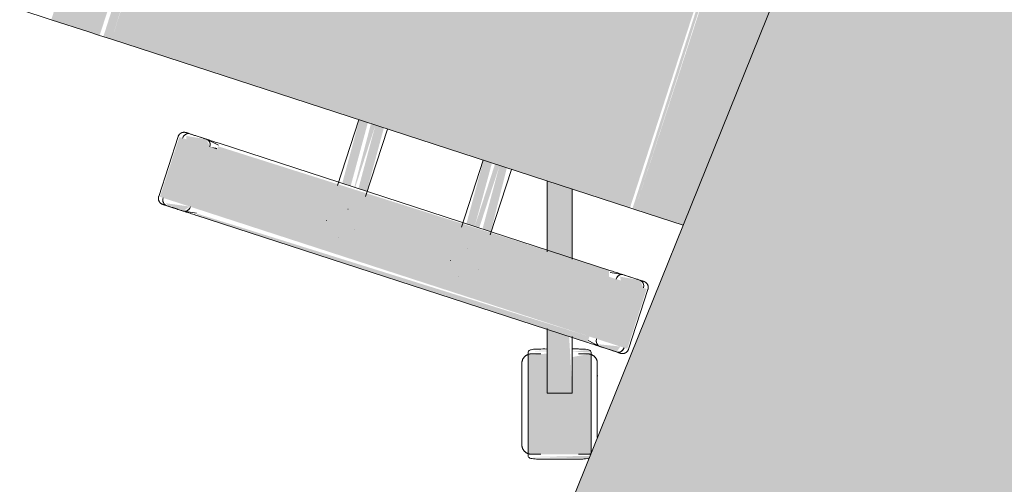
# Model space of a CAD drawing. Header units: millimetres. Extents: x -526411 to -400573, y 47353 to 130199.
# Tile 480 of 543: x -467739 to -467242, y 121155 to 121390. Entities that reach past the tile are written whole.
import ezdxf

# ---------------------------------------------------------------- set-up
doc = ezdxf.new("R2010")
doc.units = ezdxf.units.MM
doc.layers.add('I-FURN', color=30, linetype='Continuous', lineweight=18)

# ---------------------------------------------------------------- blocks, each defined once
blk = doc.blocks.new('80_KA_PT6_projecttafel 6P - Type 1-256283-3e Verdieping - Percelen telling LI')
at = {"layer": 'I-FURN'}
blk.add_hatch(color=122, dxfattribs=at).paths.add_polyline_path([(700, 1000), (4400, 1000), (4400, 1800), (700, 1800), (700, 1476.77)], flags=0)
blk.add_line((4400, 1800), (700, 1800), dxfattribs=at)
blk = doc.blocks.new('82_3B_bureaustoel - directie vierkant - 82_3B_bureaustoel - directie vierkant-V43-3e Verdieping - Percelen telling LI')
at = {"layer": 'I-FURN'}
for points in [[(-203.2, 183.93), (203.2, 183.93), (203.2, 203.86), (-203.2, 203.86), (-203.2, 190.6)], [(-203.2, 178.18), (203.2, 178.18), (201.24, 183.93), (-203.2, 183.93)], [(-203.2, 171.84), (203.2, 174.92), (203.2, 178.18), (-203.2, 176.21), (-203.2, 173.43)], [(-203.2, -103.38), (203.2, -103.38), (203.2, 171.84), (-203.2, 171.84), (-203.2, -93.23)], [(-271.26, 104), (-239.51, 104), (-239.51, 124.06), (-271.26, 124.06), (-271.26, 107.44)], [(-239.51, 104), (-238.88, 104.21), (-239.51, 107.78)], [(-274.44, -104), (-271.26, -104), (-273.51, 104), (-274.44, 102.97), (-274.44, -103.67)], [(-271.26, -104), (-239.51, -104), (-239.51, 104), (-271.26, 104), (-271.26, 8.11)], [(-239.51, -104), (-236.34, -102.97), (-237.93, 104), (-239.51, 104), (-239.51, -89.61)], [(-236.34, 34.13), (-203.2, 35.77), (-203.2, 40.26), (-236.34, 38.62), (-236.34, 35.68)], [(-236.34, 31.75), (-203.2, 31.75), (-203.2, 34.13), (-236.34, 32.21)], [(-236.34, 25.62), (-203.2, 27.26), (-203.2, 31.75), (-236.34, 30.02), (-236.34, 26.21)], [(-236.34, -31.75), (-203.2, -30.11), (-203.2, -25.62), (-236.34, -27.34), (-236.34, -30.2)], [(-236.34, -34.13), (-203.2, -34.13), (-203.2, -31.75), (-236.34, -31.75)], [(-236.34, -40.26), (-203.2, -38.03), (-203.2, -34.13), (-236.34, -35.86), (-236.34, -39.68)], [(-301.17, -104.53), (-299.1, -103.86), (-305.1, -92.45)], [(-271.26, -124.06), (-239.51, -124.06), (-239.51, -104), (-271.26, -104), (-271.26, -120.38)], [(-203.2, -106.04), (203.2, -104.71), (203.2, -103.38), (-203.2, -104.71)], [(-203.2, -131.63), (203.2, -160.05), (203.2, -106.04), (-203.2, -106.04)]]:
    blk.add_hatch(color=122, dxfattribs=at).paths.add_polyline_path(points, flags=0)
h = blk.add_hatch(color=122, dxfattribs=at)
h.paths.add_polyline_path([(-274.44, 110.74), (-271.26, 108.21), (-273.42, 120.38), (-274.44, 117.98), (-274.44, 111.38)], flags=0)
h.paths.add_polyline_path([(-239.51, 107.78), (-236.34, 110.7), (-237.92, 120.9), (-239.51, 120.38), (-239.51, 110.35)], flags=0)
h = blk.add_hatch(color=122, dxfattribs=at)
h.paths.add_polyline_path([(-298.44, -103.65), (-274.44, -94.23), (-274.44, -82.49), (-302.36, -91.57)], flags=0)
h.paths.add_polyline_path([(-236.34, -83.47), (-203.2, -72.7), (-203.2, -59.35), (-236.34, -70.11)], flags=0)
h = blk.add_hatch(color=122, dxfattribs=at)
h.paths.add_polyline_path([(-329.82, -122.56), (-328.41, -122.88), (-338.61, -93.56)], flags=0)
h.paths.add_polyline_path([(-327.7, -122.93), (-323.73, -121.88), (-279.21, -107.41), (-283.82, -98.9), (-298.44, -103.65), (-300.72, -91.03), (-286.08, -86.28), (-289.73, -77.45), (-337.44, -92.95)], flags=0)
h.paths.add_polyline_path([(-278.6, -107.21), (-277.78, -105.66), (-281.35, -98.09)], flags=0)
h.paths.add_polyline_path([(-285.03, -85.93), (-284.67, -85.82), (-287.72, -77.03)], flags=0)
h = blk.add_hatch(color=122, dxfattribs=at)
h.paths.add_polyline_path([(-274.44, -119.44), (-271.26, -120.38), (-273.48, -109.86), (-274.44, -110.74), (-274.44, -117.72)], flags=0)
h.paths.add_polyline_path([(-239.51, -122.36), (-236.34, -119.35), (-237.76, -109.39), (-239.51, -110.35), (-239.51, -120.38)], flags=0)
for p, q in [((-203.2, 203.86), (-203.2, 220.63)), ((-203.2, 183.93), (-203.2, 203.86)), ((-203.2, 178.18), (-203.2, 183.93)), ((-203.2, 171.84), (-203.2, 178.18)), ((-203.2, -103.38), (-203.2, 171.84)), ((-239.51, 124.72), (-271.26, 124.72)), ((-274.44, 119.44), (-274.44, 110.74)), ((-236.34, 110.7), (-236.34, 119.44)), ((-274.44, 111.4), (-274.44, 110.74)), ((-274.41, 110.32), (-273.43, 104)), ((-236.37, 110.29), (-237.34, 104)), ((-236.34, 110.7), (-236.34, 111.36)), ((-274.44, 104), (-274.44, -104)), ((-236.34, -104), (-236.34, 104)), ((-256.56, 40.48), (-256.51, 40.48)), ((-203.2, 40.48), (-238.16, 40.48)), ((-262.93, 31.77), (-262.93, 31.75)), ((-247.85, 31.77), (-247.85, 31.81)), ((-256.52, 25.4), (-256.56, 25.4)), ((-239, 25.4), (-203.2, 25.4)), ((-256.56, -25.4), (-256.51, -25.4)), ((-203.2, -25.4), (-238.69, -25.4)), ((-262.93, -31.77), (-262.93, -31.81)), ((-247.85, -31.77), (-247.85, -31.75)), ((-256.52, -40.48), (-256.56, -40.48)), ((-237.93, -40.48), (-203.2, -40.48)), ((-237.27, -70.42), (-203.2, -59.35)), ((-203.2, -72.7), (-236.76, -83.61)), ((-336.73, -92.72), (-289.73, -77.45)), ((-289.73, -77.45), (-288.41, -77.02)), ((-287.2, -83.3), (-288.67, -78.77)), ((-302.36, -91.57), (-273.96, -82.34)), ((-338.05, -93.15), (-336.73, -92.72)), ((-336.82, -94.42), (-335.35, -98.95)), ((-305.1, -92.45), (-303.02, -91.78)), ((-305.1, -92.46), (-301.17, -104.53)), ((-303.02, -91.78), (-302.36, -91.57)), ((-273.99, -95.7), (-298.44, -103.65)), ((-336.71, -102.73), (-332.79, -114.81)), ((-336.71, -102.73), (-332.79, -114.81)), ((-299.1, -103.86), (-301.17, -104.53)), ((-298.44, -103.65), (-299.1, -103.86)), ((-279.84, -105.95), (-281.31, -101.42)), ((-274.41, -110.32), (-273.43, -104)), ((-236.37, -110.29), (-237.34, -104)), ((-203.2, -106.04), (-203.2, -103.38)), ((-279.92, -107.64), (-326.92, -122.92)), ((-278.6, -107.21), (-279.92, -107.64)), ((-203.2, -131.63), (-203.2, -106.04)), ((-274.44, -110.74), (-274.44, -119.44)), ((-274.44, -110.74), (-274.44, -111.4)), ((-236.34, -119.44), (-236.34, -110.7)), ((-236.34, -111.36), (-236.34, -110.7)), ((-329.46, -117.06), (-327.99, -121.59)), ((-271.26, -124.72), (-239.51, -124.72))]:
    blk.add_line(p, q, dxfattribs=at)
at = {"layer": 'I-FURN', "flags": 128}
for points in [[(-274.44, 121.54), (-274.44, 121.67), (-274.43, 121.8), (-274.42, 121.92), (-274.4, 122.05), (-274.38, 122.17), (-274.35, 122.3), (-274.32, 122.42), (-274.28, 122.54), (-274.24, 122.66), (-274.19, 122.78), (-274.14, 122.9), (-274.08, 123.01), (-274.02, 123.12), (-273.95, 123.23), (-273.88, 123.34), (-273.81, 123.44), (-273.73, 123.54), (-273.65, 123.64), (-273.57, 123.73), (-273.48, 123.82), (-273.38, 123.91), (-273.29, 123.99), (-273.19, 124.07), (-273.08, 124.14), (-272.98, 124.22), (-272.87, 124.28), (-272.76, 124.34), (-272.65, 124.4), (-272.53, 124.45), (-272.41, 124.5), (-272.3, 124.55), (-272.17, 124.59), (-272.05, 124.62), (-271.93, 124.65), (-271.8, 124.67), (-271.68, 124.69), (-271.55, 124.71), (-271.43, 124.71), (-271.3, 124.72), (-271.26, 124.72)], [(-239.51, 124.72), (-239.39, 124.72), (-239.26, 124.71), (-239.13, 124.7), (-239.01, 124.68), (-238.88, 124.66), (-238.76, 124.63), (-238.64, 124.6), (-238.52, 124.56), (-238.4, 124.52), (-238.28, 124.47), (-238.16, 124.42), (-238.05, 124.36), (-237.94, 124.3), (-237.83, 124.23), (-237.72, 124.16), (-237.62, 124.09), (-237.52, 124.01), (-237.42, 123.93), (-237.33, 123.85), (-237.24, 123.76), (-237.15, 123.66), (-237.07, 123.57), (-236.99, 123.47), (-236.91, 123.36), (-236.84, 123.26), (-236.78, 123.15), (-236.71, 123.04), (-236.66, 122.93), (-236.6, 122.81), (-236.55, 122.69), (-236.51, 122.58), (-236.47, 122.45), (-236.44, 122.33), (-236.41, 122.21), (-236.39, 122.08), (-236.37, 121.96), (-236.35, 121.83), (-236.34, 121.71), (-236.34, 121.58), (-236.34, 121.54)], [(-274.44, 120.11), (-274.44, 120.37), (-274.44, 120.61), (-274.44, 120.83), (-274.44, 121.01), (-274.44, 121.17), (-274.44, 121.3), (-274.44, 121.4), (-274.44, 121.48), (-274.44, 121.52), (-274.44, 121.54)], [(-274.44, 121.54), (-274.44, 121.53), (-274.44, 121.49), (-274.44, 121.42), (-274.44, 121.32), (-274.44, 121.19), (-274.44, 121.04), (-274.44, 120.86), (-274.44, 120.65), (-274.44, 120.42), (-274.44, 120.16), (-274.44, 119.87), (-274.44, 119.56), (-274.44, 119.23), (-274.44, 118.86), (-274.44, 118.48), (-274.44, 118.07), (-274.44, 117.64), (-274.44, 117.19), (-274.44, 116.72), (-274.44, 116.22), (-274.44, 115.71), (-274.44, 115.18), (-274.44, 114.63), (-274.44, 114.06), (-274.44, 113.48), (-274.44, 112.88), (-274.44, 112.27), (-274.44, 111.64), (-274.44, 111.01), (-274.44, 110.36), (-274.44, 109.7), (-274.44, 109.03), (-274.44, 108.36), (-274.44, 107.67), (-274.44, 106.98), (-274.44, 106.29), (-274.44, 105.59), (-274.44, 104.89), (-274.44, 104.19), (-274.44, 104)], [(-236.34, 104), (-236.34, 104.7), (-236.34, 105.4), (-236.34, 106.1), (-236.34, 106.8), (-236.34, 107.49), (-236.34, 108.17), (-236.34, 108.85), (-236.34, 109.52), (-236.34, 110.18), (-236.34, 110.83), (-236.34, 111.47), (-236.34, 112.1), (-236.34, 112.72), (-236.34, 113.32), (-236.34, 113.91), (-236.34, 114.48), (-236.34, 115.03), (-236.34, 115.57), (-236.34, 116.09), (-236.34, 116.59), (-236.34, 117.06), (-236.34, 117.52), (-236.34, 117.96), (-236.34, 118.37), (-236.34, 118.76), (-236.34, 119.13), (-236.34, 119.47), (-236.34, 119.79), (-236.34, 120.08), (-236.34, 120.35), (-236.34, 120.59), (-236.34, 120.81), (-236.34, 121), (-236.34, 121.16), (-236.34, 121.29), (-236.34, 121.39), (-236.34, 121.47), (-236.34, 121.52), (-236.34, 121.54)], [(-236.34, 121.54), (-236.34, 121.53), (-236.34, 121.49), (-236.34, 121.42), (-236.34, 121.32), (-236.34, 121.19), (-236.34, 121.04), (-236.34, 120.86), (-236.34, 120.65), (-236.34, 120.42), (-236.34, 120.16), (-236.34, 120.11)], [(-314.22, -82.06), (-313.43, -81.81), (-312.65, -81.56), (-311.88, -81.3), (-311.1, -81.05), (-310.33, -80.8), (-309.57, -80.55), (-308.81, -80.31), (-308.07, -80.07), (-307.33, -79.83), (-306.6, -79.59), (-305.89, -79.36), (-305.19, -79.13), (-304.5, -78.91), (-303.83, -78.69), (-303.18, -78.48), (-302.54, -78.27), (-301.93, -78.07), (-301.33, -77.88), (-300.75, -77.69), (-300.19, -77.51), (-299.66, -77.34), (-299.15, -77.17), (-298.67, -77.01), (-298.2, -76.86), (-297.77, -76.72), (-297.36, -76.59), (-296.98, -76.46), (-296.62, -76.35), (-296.3, -76.24), (-296, -76.15), (-295.73, -76.06), (-295.49, -75.98), (-295.28, -75.91), (-295.1, -75.85), (-294.95, -75.81), (-294.84, -75.77), (-294.75, -75.74), (-294.7, -75.72), (-294.67, -75.71)], [(-294.67, -75.71), (-294.69, -75.72), (-294.73, -75.73), (-294.81, -75.76), (-294.92, -75.79), (-295.06, -75.84), (-295.23, -75.9), (-295.43, -75.96), (-295.66, -76.04), (-295.92, -76.12), (-296.21, -76.22), (-296.53, -76.32), (-296.88, -76.43), (-297.25, -76.55), (-297.66, -76.68), (-298.08, -76.82), (-298.54, -76.97), (-299.02, -77.13), (-299.52, -77.29), (-300.05, -77.46), (-300.6, -77.64), (-301.17, -77.83), (-301.76, -78.02), (-302.37, -78.22), (-303.01, -78.42), (-303.66, -78.63), (-304.32, -78.85), (-305, -79.07), (-305.7, -79.3), (-306.41, -79.53), (-307.13, -79.76), (-307.87, -80), (-308.61, -80.24), (-309.37, -80.49), (-310.13, -80.74), (-310.89, -80.99), (-311.67, -81.24), (-312.44, -81.49), (-313.22, -81.74), (-314, -82), (-314.22, -82.06)], [(-294.67, -75.71), (-294.49, -75.66), (-294.3, -75.61), (-294.12, -75.57), (-293.93, -75.54), (-293.74, -75.51), (-293.55, -75.49), (-293.36, -75.48), (-293.17, -75.48), (-292.98, -75.49), (-292.79, -75.5), (-292.6, -75.52), (-292.41, -75.55), (-292.23, -75.58), (-292.04, -75.62), (-291.86, -75.67), (-291.67, -75.73), (-291.49, -75.8), (-291.32, -75.87), (-291.14, -75.95), (-290.97, -76.03), (-290.81, -76.12), (-290.65, -76.22), (-290.49, -76.33), (-290.33, -76.44), (-290.18, -76.56), (-290.04, -76.68), (-289.9, -76.81), (-289.76, -76.95), (-289.63, -77.09), (-289.51, -77.23), (-289.39, -77.38), (-289.28, -77.53), (-289.18, -77.69), (-289.08, -77.86), (-288.99, -78.02), (-288.9, -78.19), (-288.82, -78.37), (-288.75, -78.54), (-288.69, -78.72), (-288.67, -78.77)], [(-314.22, -82.06), (-315, -82.32), (-315.78, -82.57), (-316.56, -82.82), (-317.33, -83.08), (-318.1, -83.33), (-318.86, -83.57), (-319.62, -83.82), (-320.36, -84.06), (-321.1, -84.3), (-321.83, -84.54), (-322.54, -84.77), (-323.24, -85), (-323.93, -85.22), (-324.6, -85.44), (-325.25, -85.65), (-325.89, -85.86), (-326.51, -86.06), (-327.1, -86.25), (-327.68, -86.44), (-328.24, -86.62), (-328.77, -86.79), (-329.28, -86.96), (-329.77, -87.12), (-330.23, -87.27), (-330.66, -87.41), (-331.07, -87.54), (-331.45, -87.67), (-331.81, -87.78), (-332.14, -87.89), (-332.43, -87.98), (-332.7, -88.07), (-332.94, -88.15), (-333.15, -88.22), (-333.33, -88.27), (-333.48, -88.32), (-333.59, -88.36), (-333.68, -88.39), (-333.74, -88.41), (-333.76, -88.41)], [(-333.76, -88.42), (-333.75, -88.41), (-333.7, -88.4), (-333.62, -88.37), (-333.51, -88.33), (-333.37, -88.29), (-333.2, -88.23), (-333, -88.17), (-332.77, -88.09), (-332.51, -88.01), (-332.22, -87.91), (-331.9, -87.81), (-331.55, -87.7), (-331.18, -87.58), (-330.78, -87.45), (-330.35, -87.31), (-329.89, -87.16), (-329.41, -87), (-328.91, -86.84), (-328.38, -86.67), (-327.83, -86.49), (-327.26, -86.3), (-326.67, -86.11), (-326.06, -85.91), (-325.43, -85.71), (-324.78, -85.5), (-324.11, -85.28), (-323.43, -85.06), (-322.73, -84.83), (-322.02, -84.6), (-321.3, -84.37), (-320.56, -84.13), (-319.82, -83.89), (-319.07, -83.64), (-318.31, -83.39), (-317.54, -83.14), (-316.77, -82.89), (-315.99, -82.64), (-315.21, -82.39), (-314.43, -82.13), (-314.22, -82.06)], [(-336.82, -94.42), (-336.87, -94.23), (-336.92, -94.05), (-336.96, -93.86), (-337, -93.68), (-337.02, -93.49), (-337.04, -93.3), (-337.05, -93.11), (-337.05, -92.92), (-337.05, -92.73), (-337.03, -92.54), (-337.01, -92.35), (-336.99, -92.16), (-336.95, -91.97), (-336.91, -91.79), (-336.86, -91.6), (-336.8, -91.42), (-336.74, -91.24), (-336.67, -91.06), (-336.59, -90.89), (-336.5, -90.72), (-336.41, -90.55), (-336.31, -90.39), (-336.2, -90.23), (-336.09, -90.08), (-335.98, -89.93), (-335.85, -89.78), (-335.72, -89.64), (-335.59, -89.51), (-335.45, -89.38), (-335.3, -89.26), (-335.15, -89.14), (-335, -89.03), (-334.84, -88.92), (-334.68, -88.82), (-334.51, -88.73), (-334.34, -88.65), (-334.17, -88.57), (-333.99, -88.5), (-333.81, -88.43), (-333.76, -88.42)], [(-274.44, -104), (-274.44, -104.7), (-274.44, -105.4), (-274.44, -106.1), (-274.44, -106.8), (-274.44, -107.49), (-274.44, -108.17), (-274.44, -108.85), (-274.44, -109.52), (-274.44, -110.18), (-274.44, -110.83), (-274.44, -111.47), (-274.44, -112.1), (-274.44, -112.72), (-274.44, -113.32), (-274.44, -113.91), (-274.44, -114.48), (-274.44, -115.03), (-274.44, -115.57), (-274.44, -116.09), (-274.44, -116.59), (-274.44, -117.06), (-274.44, -117.52), (-274.44, -117.96), (-274.44, -118.37), (-274.44, -118.76), (-274.44, -119.13), (-274.44, -119.47), (-274.44, -119.79), (-274.44, -120.08), (-274.44, -120.35), (-274.44, -120.59), (-274.44, -120.81), (-274.44, -121), (-274.44, -121.16), (-274.44, -121.29), (-274.44, -121.39), (-274.44, -121.47), (-274.44, -121.52), (-274.44, -121.54)], [(-236.34, -121.54), (-236.34, -121.53), (-236.34, -121.49), (-236.34, -121.42), (-236.34, -121.32), (-236.34, -121.19), (-236.34, -121.04), (-236.34, -120.86), (-236.34, -120.65), (-236.34, -120.42), (-236.34, -120.16), (-236.34, -119.87), (-236.34, -119.56), (-236.34, -119.23), (-236.34, -118.86), (-236.34, -118.48), (-236.34, -118.07), (-236.34, -117.64), (-236.34, -117.19), (-236.34, -116.72), (-236.34, -116.22), (-236.34, -115.71), (-236.34, -115.18), (-236.34, -114.63), (-236.34, -114.06), (-236.34, -113.48), (-236.34, -112.88), (-236.34, -112.27), (-236.34, -111.64), (-236.34, -111.01), (-236.34, -110.36), (-236.34, -109.7), (-236.34, -109.03), (-236.34, -108.36), (-236.34, -107.67), (-236.34, -106.98), (-236.34, -106.29), (-236.34, -105.59), (-236.34, -104.89), (-236.34, -104.19), (-236.34, -104)], [(-279.84, -105.95), (-279.78, -106.13), (-279.74, -106.31), (-279.7, -106.5), (-279.66, -106.69), (-279.64, -106.88), (-279.62, -107.07), (-279.61, -107.26), (-279.61, -107.45), (-279.61, -107.64), (-279.62, -107.83), (-279.64, -108.02), (-279.67, -108.21), (-279.71, -108.39), (-279.75, -108.58), (-279.8, -108.76), (-279.86, -108.94), (-279.92, -109.12), (-279.99, -109.3), (-280.07, -109.47), (-280.16, -109.64), (-280.25, -109.81), (-280.35, -109.97), (-280.45, -110.13), (-280.56, -110.29), (-280.68, -110.44), (-280.81, -110.58), (-280.94, -110.72), (-281.07, -110.86), (-281.21, -110.98), (-281.36, -111.11), (-281.51, -111.23), (-281.66, -111.34), (-281.82, -111.44), (-281.98, -111.54), (-282.15, -111.63), (-282.32, -111.72), (-282.49, -111.8), (-282.67, -111.87), (-282.85, -111.93), (-282.9, -111.95)], [(-302.44, -118.3), (-301.66, -118.05), (-300.88, -117.79), (-300.1, -117.54), (-299.33, -117.29), (-298.56, -117.04), (-297.8, -116.79), (-297.04, -116.54), (-296.29, -116.3), (-295.56, -116.06), (-294.83, -115.83), (-294.12, -115.59), (-293.42, -115.37), (-292.73, -115.14), (-292.06, -114.93), (-291.41, -114.71), (-290.77, -114.51), (-290.15, -114.31), (-289.55, -114.11), (-288.98, -113.92), (-288.42, -113.74), (-287.89, -113.57), (-287.38, -113.41), (-286.89, -113.25), (-286.43, -113.1), (-286, -112.96), (-285.59, -112.82), (-285.2, -112.7), (-284.85, -112.58), (-284.52, -112.48), (-284.22, -112.38), (-283.96, -112.29), (-283.72, -112.22), (-283.51, -112.15), (-283.33, -112.09), (-283.18, -112.04), (-283.06, -112), (-282.98, -111.98), (-282.92, -111.96), (-282.9, -111.95)], [(-282.9, -111.95), (-282.91, -111.95), (-282.96, -111.97), (-283.04, -111.99), (-283.15, -112.03), (-283.29, -112.08), (-283.46, -112.13), (-283.66, -112.2), (-283.89, -112.27), (-284.15, -112.36), (-284.44, -112.45), (-284.76, -112.55), (-285.11, -112.67), (-285.48, -112.79), (-285.88, -112.92), (-286.31, -113.06), (-286.76, -113.21), (-287.24, -113.36), (-287.75, -113.53), (-288.27, -113.7), (-288.82, -113.88), (-289.4, -114.06), (-289.99, -114.25), (-290.6, -114.45), (-291.23, -114.66), (-291.88, -114.87), (-292.55, -115.08), (-293.23, -115.31), (-293.93, -115.53), (-294.64, -115.76), (-295.36, -116), (-296.09, -116.24), (-296.84, -116.48), (-297.59, -116.72), (-298.35, -116.97), (-299.12, -117.22), (-299.89, -117.47), (-300.67, -117.72), (-301.45, -117.98), (-302.23, -118.23), (-302.44, -118.3)], [(-318.57, -123.54), (-318.12, -123.39), (-317.64, -123.24), (-317.14, -123.07), (-316.61, -122.9), (-316.06, -122.72), (-315.49, -122.54), (-314.9, -122.35), (-314.28, -122.15), (-313.65, -121.94), (-313, -121.73), (-312.34, -121.51), (-311.65, -121.29), (-310.96, -121.07), (-310.25, -120.84), (-309.52, -120.6), (-308.79, -120.36), (-308.05, -120.12), (-307.29, -119.88), (-306.53, -119.63), (-305.76, -119.38), (-304.99, -119.13), (-304.21, -118.88), (-303.43, -118.62), (-302.65, -118.37), (-302.44, -118.3)], [(-302.44, -118.3), (-303.22, -118.55), (-304, -118.81), (-304.78, -119.06), (-305.56, -119.31), (-306.33, -119.56), (-307.09, -119.81), (-307.84, -120.05), (-308.59, -120.3), (-309.33, -120.54), (-310.05, -120.77), (-310.77, -121), (-311.47, -121.23), (-312.15, -121.46), (-312.82, -121.67), (-313.48, -121.89), (-314.11, -122.09), (-314.73, -122.29), (-315.33, -122.49), (-315.91, -122.68), (-316.46, -122.86), (-317, -123.03), (-317.51, -123.19), (-317.99, -123.35), (-318.45, -123.5)], [(-327.27, -122.98), (-327.38, -122.83), (-327.48, -122.67), (-327.58, -122.51), (-327.67, -122.34), (-327.76, -122.17), (-327.84, -122), (-327.91, -121.82), (-327.97, -121.64), (-327.99, -121.59)], [(-274.44, -121.54), (-274.44, -121.53), (-274.44, -121.49), (-274.44, -121.42), (-274.44, -121.32), (-274.44, -121.19), (-274.44, -121.04), (-274.44, -120.86), (-274.44, -120.65), (-274.44, -120.42), (-274.44, -120.16), (-274.44, -120.11)], [(-271.26, -124.72), (-271.39, -124.72), (-271.52, -124.71), (-271.64, -124.7), (-271.77, -124.68), (-271.89, -124.66), (-272.02, -124.63), (-272.14, -124.6), (-272.26, -124.56), (-272.38, -124.52), (-272.5, -124.47), (-272.62, -124.42), (-272.73, -124.36), (-272.84, -124.3), (-272.95, -124.23), (-273.06, -124.16), (-273.16, -124.09), (-273.26, -124.01), (-273.36, -123.93), (-273.45, -123.85), (-273.54, -123.76), (-273.63, -123.66), (-273.71, -123.57), (-273.79, -123.47), (-273.86, -123.36), (-273.94, -123.26), (-274, -123.15), (-274.06, -123.04), (-274.12, -122.93), (-274.17, -122.81), (-274.22, -122.69), (-274.27, -122.58), (-274.31, -122.45), (-274.34, -122.33), (-274.37, -122.21), (-274.39, -122.08), (-274.41, -121.96), (-274.43, -121.83), (-274.43, -121.71), (-274.44, -121.58), (-274.44, -121.54)], [(-236.34, -121.54), (-236.34, -121.67), (-236.35, -121.8), (-236.36, -121.92), (-236.38, -122.05), (-236.4, -122.17), (-236.43, -122.3), (-236.46, -122.42), (-236.5, -122.54), (-236.54, -122.66), (-236.59, -122.78), (-236.64, -122.9), (-236.7, -123.01), (-236.76, -123.12), (-236.82, -123.23), (-236.89, -123.34), (-236.97, -123.44), (-237.05, -123.54), (-237.13, -123.64), (-237.21, -123.73), (-237.3, -123.82), (-237.39, -123.91), (-237.49, -123.99), (-237.59, -124.07), (-237.69, -124.14), (-237.8, -124.22), (-237.91, -124.28), (-238.02, -124.34), (-238.13, -124.4), (-238.25, -124.45), (-238.36, -124.5), (-238.48, -124.55), (-238.6, -124.59), (-238.73, -124.62), (-238.85, -124.65), (-238.97, -124.67), (-239.1, -124.69), (-239.23, -124.71), (-239.35, -124.71), (-239.48, -124.72), (-239.51, -124.72)], [(-236.34, -120.11), (-236.34, -120.37), (-236.34, -120.61), (-236.34, -120.83), (-236.34, -121.01), (-236.34, -121.17), (-236.34, -121.3), (-236.34, -121.4), (-236.34, -121.48), (-236.34, -121.52), (-236.34, -121.54)]]:
    blk.add_lwpolyline(points, dxfattribs=at)
at = {"layer": 'I-FURN'}
for centre, major_axis, ratio, start_param, end_param in [((-271.26, 119.44), (3.17, 0), 0.918218, 1.570796, 3.141593), ((-271.26, 119.44), (-3.17, 0), 0.918252, 4.974188, 6.283185), ((-239.51, 119.44), (3.17, 0), 0.918218, 0, 1.570796), ((-239.51, 119.44), (3.17, 0), 0.918252, 0, 1.308997), ((-271.22, 110.74), (-3.22, 0), 0.918218, 0, 1.570796), ((-271.22, 110.74), (3.22, 0), 0.918252, 3.141593, 4.45059), ((-239.51, 110.7), (3.17, 0), 0.918218, 4.712389, 6.283185), ((-239.51, 110.7), (-3.17, 0), 0.918252, 1.832596, 3.141593), ((-271.22, -110.74), (3.22, 0), 0.918218, 1.58549, 3.141593), ((-271.22, -110.74), (-3.22, 0), 0.918252, 4.712389, 6.283185), ((-239.51, -110.7), (3.17, 0), 0.918218, 0, 1.570796), ((-239.51, -110.7), (3.17, 0), 0.918252, 0, 1.308997), ((-271.26, -119.44), (3.17, 0), 0.918218, 3.141593, 4.712389), ((-271.26, -119.44), (3.18, 0), 0.918252, 3.141593, 4.45059), ((-239.51, -119.44), (3.17, 0), 0.918218, 4.712389, 6.283185), ((-239.51, -119.44), (3.17, 0), 0.918252, 4.974188, 6.283185)]:
    blk.add_ellipse(centre, major_axis=major_axis, ratio=ratio, start_param=start_param, end_param=end_param, dxfattribs=at)
for points, knots in [([(-283.87, -85.56), (-284.32, -84.16), (-284.97, -82.13), (-285.8, -79.82), (-286.52, -78.19), (-287.37, -77.03), (-288.05, -76.9), (-288.41, -77.02)], [0, 0, 0, 0, 0.285714, 0.428571, 0.571429, 0.785714, 1, 1, 1, 1]), ([(-338.05, -93.15), (-338.53, -93.3), (-338.93, -93.9), (-338.84, -95.46), (-338.47, -97.2), (-337.71, -99.65), (-337.05, -101.68), (-336.71, -102.73)], [0, 0, 0, 0, 0.285714, 0.428571, 0.571429, 0.785714, 1, 1, 1, 1]), ([(-278.6, -107.21), (-278.31, -107.1), (-278, -106.83), (-277.81, -106.23), (-277.75, -105.5), (-277.94, -104.18), (-278.38, -102.56), (-278.79, -101.19), (-279.26, -99.72), (-279.66, -98.5), (-279.94, -97.64)], [0, 0, 0, 0, 0.166667, 0.25, 0.333333, 0.5, 0.666667, 0.75, 0.833333, 1, 1, 1, 1]), ([(-332.79, -114.81), (-332.51, -115.67), (-332.11, -116.89), (-331.62, -118.36), (-331.16, -119.71), (-330.56, -121.28), (-330.06, -122.22), (-329.82, -122.56)], [0, 0, 0, 0, 0.1666667, 0.25, 0.3333333, 0.5, 0.6666667, 0.6666667, 0.6666667, 0.6666667])]:
    blk.add_open_spline(points, degree=3, knots=knots, dxfattribs=at)

msp = doc.modelspace()

# ---------------------------------------------------------------- block references
at = {"layer": 'I-FURN'}
for name, p, rotation in [('80_KA_PT6_projecttafel 6P - Type 1-256283-3e Verdieping - Percelen telling LI', (-466163.46, 119551.89), 67.99999999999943), ('82_3B_bureaustoel - directie vierkant - 82_3B_bureaustoel - directie vierkant-V43-3e Verdieping - Percelen telling LI', (-467466.51, 121520.15), 71.99999999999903)]:
    msp.add_blockref(name, p, dxfattribs=dict(at, rotation=rotation))

doc.saveas('drawing.dxf')
